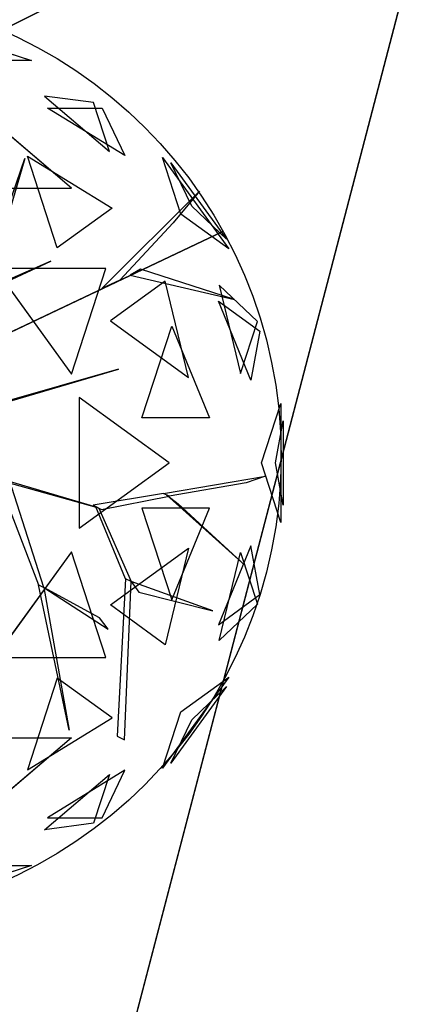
# Model space of a CAD drawing. Extents: x 22936 to 50368, y -4877 to 31080.
# Tile 531 of 601: x 49376 to 49530, y 5947 to 6344. Entities that reach past the tile are written whole.
import ezdxf

# ---------------------------------------------------------------- set-up
doc = ezdxf.new("R2010")
doc.units = 0
doc.layers.get('0').update_dxf_attribs({"linetype": 'CONTINUOUS'})
for name, color, linetype in [('00_TRACE_ARBRE', 3, 'CONTINUOUS'), ('00_TRACE_RDC', 241, 'CONTINUOUS'), ('08_AMENAGEMENTS_EXTERIEURS', 253, 'CONTINUOUS'), ('09_VEGETATION', 134, 'CONTINUOUS')]:
    doc.layers.add(name, color=color, linetype=linetype)

# ---------------------------------------------------------------- blocks, each defined once
blk = doc.blocks.new('TREE_GEOMETRIC_ROUND')
at = {"color": 7}
for p, q in [((416.4, 1714.8, 3736.8), (872.7, 1566.6, 3736.8)), ((872.7, 1566.6, 3736.8), (620.5, 1566.6, 3316.1)), ((925.3, 1423.3, 4599.3), (1187.4, 1200.2, 4661.7)), ((1123.5, 1396.8, 4337.8), (925.3, 1423.3, 4599.3)), ((1187.4, 1200.2, 4661.7), (1123.5, 1396.8, 4337.8)), ((1249.6, 1183.3, 3265.8), (938.1, 1374.8, 3199.5)), ((938.1, 1374.8, 3199.5), (1157.7, 1374.8, 3565.9)), ((1157.7, 1374.8, 3565.9), (1249.6, 1183.3, 3265.8)), ((1034.1, 1052.3, 5031.1), (729.4, 1311.8, 4958.5)), ((659.8, 629.4, 4074.4), (845.8, 1171, 4367.3)), ((845.8, 1171, 4367.3), (695.2, 658.9, 4126.7)), ((977.1, 811.1, 2577.8), (856.9, 1181.1, 2829.7)), ((856.9, 1181.1, 2829.7), (1197.9, 971.5, 2902.3)), ((1475, 947.5, 4561.2), (1401.1, 1175, 4186.4)), ((1401.1, 1175, 4186.4), (1668.5, 806.9, 4186.4)), ((1518.7, 979.3, 3459.9), (1435, 1154.1, 3733.7)), ((1435, 1154.1, 3733.7), (1659.1, 845.6, 3733.7)), ((645, 1052.3, 5283), (1034.1, 1052.3, 5031.1)), ((1157, 647.6, 3462.4), (1550.3, 1040.4, 3357.8)), ((1550.3, 1040.4, 3357.8), (1444.2, 912, 3431)), ((1197.9, 971.5, 2902.3), (977.1, 811.1, 2577.8)), ((1659.1, 845.6, 3733.7), (1518.7, 979.3, 3459.9)), ((1668.5, 806.9, 4186.4), (1475, 947.5, 4561.2)), ((504.8, 335.9, 3415.3), (1641.7, 875.3, 3593.2)), ((1641.7, 875.3, 3593.2), (504.8, 335.9, 3357.8)), ((1444.2, 912, 3431), (1228.9, 681.4, 3488.5)), ((640.5, 613.4, 4105.7), (950.7, 757.4, 4806.6)), ((950.7, 757.4, 4806.6), (659.8, 629.4, 4074.4)), ((725, 728.2, 5468.4), (1034.7, 302, 5468.4)), ((1173.2, 728.2, 5178.3), (725, 728.2, 5468.4)), ((1034.7, 302, 5468.4), (1173.2, 728.2, 5178.3)), ((1311.7, 725.2, 3561.8), (1270.6, 701, 3546.1)), ((1691.2, 602.7, 4205.1), (1311.7, 725.2, 3561.8)), ((1228.9, 681.4, 3488.5), (1157, 647.6, 3462.4)), ((1412.1, 676.5, 2902.3), (1191.4, 516.2, 2577.8)), ((1270.6, 701, 3546.1), (1691.2, 602.7, 4205.1)), ((1506.2, 287.5, 2829.7), (1412.1, 676.5, 2902.3)), ((1629.5, 660.3, 3265.8), (1715.4, 304.8, 3199.5)), ((1783.3, 513.7, 3565.9), (1629.5, 660.3, 3265.8)), ((1757.6, 277.7, 4599.3), (1626.4, 595.9, 4661.7)), ((1626.4, 595.9, 4661.7), (1793.7, 474.4, 4337.8)), ((1191.4, 516.2, 2577.8), (1506.2, 287.5, 2829.7)), ((1318.2, 125.8, 5283), (1438.5, 495.8, 5031.1)), ((1438.5, 495.8, 5031.1), (1591.1, 125.8, 4958.5)), ((1715.4, 304.8, 3199.5), (1783.3, 513.7, 3565.9)), ((1793.7, 474.4, 4337.8), (1757.6, 277.7, 4599.3)), ((1223.9, 322.2, 5052.5), (479.1, 108.8, 3886.1)), ((500, 108.8, 3797.1), (1223.9, 322.2, 5042)), ((1223.9, 322.2, 5042), (1223.9, 322.2, 5052.5)), ((1065.6, 207, 2392.4), (1065.6, -319.9, 2392.4)), ((1428.2, -56.5, 2682.5), (1065.6, 207, 2392.4)), ((1799.7, -56.5, 3316.1), (1877.6, 183.4, 3736.8)), ((1877.6, 183.4, 3736.8), (1877.6, -296.4, 3736.8)), ((1591.1, 125.8, 4958.5), (1318.2, 125.8, 5283)), ((1856.8, -56.5, 4415.9), (1888, 113.5, 4189.8)), ((1888, 113.5, 4189.8), (1888, -226.5, 4189.8)), ((1065.6, -319.9, 2392.4), (1428.2, -56.5, 2682.5)), ((1877.6, -296.4, 3736.8), (1799.7, -56.5, 3316.1)), ((1888, -226.5, 4189.8), (1856.8, -56.5, 4415.9)), ((676.7, -99.4, 2829.5), (1132.9, -232.9, 3326.4)), ((1405.5, -179.3, 3242.7), (1816.5, -109.3, 3284.6)), ((1816.5, -109.3, 3284.6), (1738.2, -136.4, 3300.2)), ((1144.2, -238.3, 3300.2), (718.1, -119.5, 2772)), ((740.6, -130.5, 2892.3), (900.6, -547.9, 4074.4)), ((923.2, -558.9, 4074.4), (793.3, -156.1, 2965.5)), ((1738.2, -136.4, 3300.2), (1428.1, -190.3, 3300.2)), ((1405.5, -179.3, 3242.7), (1121.6, -227.4, 3242.7)), ((1155.5, -243.8, 3315.9), (1428.1, -190.3, 3300.2)), ((1428.1, -190.3, 3300.2), (1405.5, -179.3, 3242.7)), ((1734.4, -469.5, 3023), (1416.8, -184.8, 3253.2)), ((1416.8, -184.8, 3253.2), (1464, -221.7, 3253.2)), ((1121.6, -227.4, 3242.7), (1155.5, -243.8, 3315.9)), ((1252.1, -523.5, 3608.8), (1132.9, -232.9, 3326.4)), ((1132.9, -232.9, 3326.4), (1144.2, -238.3, 3300.2)), ((1464, -221.7, 3253.2), (1734.4, -469.5, 3023)), ((1144.2, -238.3, 3300.2), (1274.7, -534.5, 3577.5)), ((1591.1, -238.8, 4958.5), (1318.2, -238.8, 5283)), ((1318.2, -238.8, 5283), (1438.5, -608.8, 5031.1)), ((1438.5, -608.8, 5031.1), (1591.1, -238.8, 4958.5)), ((1757.6, -390.7, 4599.3), (1626.4, -708.9, 4661.7)), ((1793.7, -587.3, 4337.8), (1757.6, -390.7, 4599.3)), ((1034.7, -415, 5468.4), (725, -841.2, 5468.4)), ((1173.2, -841.2, 5178.3), (1034.7, -415, 5468.4)), ((1191.4, -629.1, 2577.8), (1506.2, -400.4, 2829.7)), ((1506.2, -400.4, 2829.7), (1412.1, -789.5, 2902.3)), ((1629.5, -773.2, 3265.8), (1715.4, -417.8, 3199.5)), ((1715.4, -417.8, 3199.5), (1783.3, -626.7, 3565.9)), ((1024.9, -1134.2, 5230.3), (900.6, -547.9, 4074.4)), ((900.6, -547.9, 4074.4), (923.2, -558.9, 4074.4)), ((1252.1, -523.5, 3608.8), (1218, -1158.3, 4205.1)), ((1248.1, -1172.9, 4205.1), (1274.7, -534.5, 3577.5)), ((1274.7, -534.5, 3577.5), (1252.1, -523.5, 3608.8)), ((1274.7, -534.5, 3577.5), (1305.1, -577.2, 3650.7)), ((1603.5, -652.5, 3577.5), (1274.7, -534.5, 3577.5)), ((1147.2, -681.8, 4644.5), (923.2, -558.9, 4074.4)), ((923.2, -558.9, 4131.9), (1181.4, -726.4, 4822.3)), ((923.2, -558.9, 4074.4), (1024.9, -1134.2, 5230.3)), ((923.2, -558.9, 4074.4), (923.2, -558.9, 4131.9)), ((1305.1, -577.2, 3650.7), (1603.5, -652.5, 3577.5)), ((1626.4, -708.9, 4661.7), (1793.7, -587.3, 4337.8)), ((1412.1, -789.5, 2902.3), (1191.4, -629.1, 2577.8)), ((1783.3, -626.7, 3565.9), (1629.5, -773.2, 3265.8)), ((1181.4, -726.4, 4822.3), (1147.2, -681.8, 4644.5)), ((725, -841.2, 5468.4), (1173.2, -841.2, 5178.3)), ((977.1, -924.1, 2577.8), (856.9, -1294.1, 2829.7)), ((1197.9, -1084.4, 2902.3), (977.1, -924.1, 2577.8)), ((1668.5, -919.9, 4186.4), (1401.1, -1288, 4186.4)), ((1475, -1060.5, 4561.2), (1668.5, -919.9, 4186.4)), ((1659.1, -958.6, 3733.7), (1435, -1267, 3733.7)), ((1518.7, -1092.3, 3459.9), (1659.1, -958.6, 3733.7)), ((1401.1, -1288, 4186.4), (1475, -1060.5, 4561.2)), ((856.9, -1294.1, 2829.7), (1197.9, -1084.4, 2902.3)), ((1435, -1267, 3733.7), (1518.7, -1092.3, 3459.9)), ((645, -1165.3, 5283), (1034.1, -1165.3, 5031.1)), ((1034.1, -1165.3, 5031.1), (729.4, -1424.8, 4958.5)), ((1218, -1158.3, 4205.1), (1248.1, -1172.9, 4205.1)), ((1249.6, -1296.3, 3265.8), (938.1, -1487.8, 3199.5)), ((1157.7, -1487.8, 3565.9), (1249.6, -1296.3, 3265.8)), ((925.3, -1536.3, 4599.3), (1187.4, -1313.1, 4661.7)), ((1187.4, -1313.1, 4661.7), (1123.5, -1509.8, 4337.8)), ((938.1, -1487.8, 3199.5), (1157.7, -1487.8, 3565.9)), ((1123.5, -1509.8, 4337.8), (925.3, -1536.3, 4599.3)), ((872.7, -1679.6, 3736.8), (416.4, -1827.8, 3736.8)), ((620.5, -1679.6, 3316.1), (872.7, -1679.6, 3736.8))]:
    blk.add_line(p, q, dxfattribs=at)
mesh = blk.add_polyface(dxfattribs=at)
corners = [(872.7, 1566.6, 3736.8), (620.5, 1566.6, 3316.1), (416.4, 1714.8, 3736.8)]
mesh.append_faces([[corners[k] for k in face] for face in [(0, 1, 2)]], dxfattribs={"color": 7})
mesh = blk.add_polyface(dxfattribs=at)
corners = [(1187.4, 1200.2, 4661.7), (1123.5, 1396.8, 4337.8), (925.3, 1423.3, 4599.3)]
mesh.append_faces([[corners[k] for k in face] for face in [(0, 1, 2)]], dxfattribs={"color": 7})
mesh = blk.add_polyface(dxfattribs=at)
corners = [(1157.7, 1374.8, 3565.9), (1249.6, 1183.3, 3265.8), (938.1, 1374.8, 3199.5)]
mesh.append_faces([[corners[k] for k in face] for face in [(0, 1, 2)]], dxfattribs={"color": 7})
mesh = blk.add_polyface(dxfattribs=at)
corners = [(645, 1052.3, 5283), (1034.1, 1052.3, 5031.1), (729.4, 1311.8, 4958.5)]
mesh.append_faces([[corners[k] for k in face] for face in [(0, 1, 2)]], dxfattribs={"color": 7})
mesh = blk.add_polyface(dxfattribs=at)
corners = [(845.8, 1171, 4367.3), (695.2, 658.9, 4126.7), (659.8, 629.4, 4074.4)]
mesh.append_faces([[corners[k] for k in face] for face in [(0, 1, 2)]], dxfattribs={"color": 7})
mesh = blk.add_polyface(dxfattribs=at)
corners = [(1197.9, 971.5, 2902.3), (977.1, 811.1, 2577.8), (856.9, 1181.1, 2829.7)]
mesh.append_faces([[corners[k] for k in face] for face in [(0, 1, 2)]], dxfattribs={"color": 7})
mesh = blk.add_polyface(dxfattribs=at)
corners = [(1401.1, 1175, 4186.4), (1668.5, 806.9, 4186.4), (1475, 947.5, 4561.2)]
mesh.append_faces([[corners[k] for k in face] for face in [(0, 1, 2)]], dxfattribs={"color": 7})
mesh = blk.add_polyface(dxfattribs=at)
corners = [(1435, 1154.1, 3733.7), (1659.1, 845.6, 3733.7), (1518.7, 979.3, 3459.9)]
mesh.append_faces([[corners[k] for k in face] for face in [(0, 1, 2)]], dxfattribs={"color": 7})
mesh = blk.add_polyface(dxfattribs=at)
corners = [(1641.7, 875.3, 3593.2), (504.8, 335.9, 3357.8), (504.8, 335.9, 3415.3)]
mesh.append_faces([[corners[k] for k in face] for face in [(0, 1, 2)]], dxfattribs={"color": 7})
mesh = blk.add_polyface(dxfattribs=at)
corners = [(950.7, 757.4, 4806.6), (659.8, 629.4, 4074.4), (640.5, 613.4, 4105.7)]
mesh.append_faces([[corners[k] for k in face] for face in [(0, 1, 2)]], dxfattribs={"color": 7})
mesh = blk.add_polyface(dxfattribs=at)
corners = [(1173.2, 728.2, 5178.3), (725, 728.2, 5468.4), (1034.7, 302, 5468.4)]
mesh.append_faces([[corners[k] for k in face] for face in [(0, 1, 2)]], dxfattribs={"color": 7})
mesh = blk.add_polyface(dxfattribs=at)
corners = [(1691.2, 602.7, 4205.1), (1311.7, 725.2, 3561.8), (1270.6, 701, 3546.1)]
mesh.append_faces([[corners[k] for k in face] for face in [(0, 1, 2)]], dxfattribs={"color": 7})
mesh = blk.add_polyface(dxfattribs=at)
corners = [(1412.1, 676.5, 2902.3), (1191.4, 516.2, 2577.8), (1506.2, 287.5, 2829.7)]
mesh.append_faces([[corners[k] for k in face] for face in [(0, 1, 2)]], dxfattribs={"color": 7})
mesh = blk.add_polyface(dxfattribs=at)
corners = [(1629.5, 660.3, 3265.8), (1715.4, 304.8, 3199.5), (1783.3, 513.7, 3565.9)]
mesh.append_faces([[corners[k] for k in face] for face in [(0, 1, 2)]], dxfattribs={"color": 7})
mesh = blk.add_polyface(dxfattribs=at)
corners = [(1626.4, 595.9, 4661.7), (1793.7, 474.4, 4337.8), (1757.6, 277.7, 4599.3)]
mesh.append_faces([[corners[k] for k in face] for face in [(0, 1, 2)]], dxfattribs={"color": 7})
mesh = blk.add_polyface(dxfattribs=at)
corners = [(1438.5, 495.8, 5031.1), (1591.1, 125.8, 4958.5), (1318.2, 125.8, 5283)]
mesh.append_faces([[corners[k] for k in face] for face in [(0, 1, 2)]], dxfattribs={"color": 7})
mesh = blk.add_polyface(dxfattribs=at)
corners = [(1428.2, -56.5, 2682.5), (1065.6, 207, 2392.4), (1065.6, -319.9, 2392.4)]
mesh.append_faces([[corners[k] for k in face] for face in [(0, 1, 2)]], dxfattribs={"color": 7})
mesh = blk.add_polyface(dxfattribs=at)
corners = [(1877.6, 183.4, 3736.8), (1877.6, -296.4, 3736.8), (1799.7, -56.5, 3316.1)]
mesh.append_faces([[corners[k] for k in face] for face in [(0, 1, 2)]], dxfattribs={"color": 7})
mesh = blk.add_polyface(dxfattribs=at)
corners = [(1888, 113.5, 4189.8), (1888, -226.5, 4189.8), (1856.8, -56.5, 4415.9)]
mesh.append_faces([[corners[k] for k in face] for face in [(0, 1, 2)]], dxfattribs={"color": 7})
mesh = blk.add_polyface(dxfattribs=at)
corners = [(1464, -221.7, 3253.2), (1734.4, -469.5, 3023), (1416.8, -184.8, 3253.2)]
mesh.append_faces([[corners[k] for k in face] for face in [(0, 1, 2)]], dxfattribs={"color": 7})
mesh = blk.add_polyface(dxfattribs=at)
corners = [(1591.1, -238.8, 4958.5), (1318.2, -238.8, 5283), (1438.5, -608.8, 5031.1)]
mesh.append_faces([[corners[k] for k in face] for face in [(0, 1, 2)]], dxfattribs={"color": 7})
mesh = blk.add_polyface(dxfattribs=at)
corners = [(1757.6, -390.7, 4599.3), (1626.4, -708.9, 4661.7), (1793.7, -587.3, 4337.8)]
mesh.append_faces([[corners[k] for k in face] for face in [(0, 1, 2)]], dxfattribs={"color": 7})
mesh = blk.add_polyface(dxfattribs=at)
corners = [(1173.2, -841.2, 5178.3), (1034.7, -415, 5468.4), (725, -841.2, 5468.4)]
mesh.append_faces([[corners[k] for k in face] for face in [(0, 1, 2)]], dxfattribs={"color": 7})
mesh = blk.add_polyface(dxfattribs=at)
corners = [(1506.2, -400.4, 2829.7), (1412.1, -789.5, 2902.3), (1191.4, -629.1, 2577.8)]
mesh.append_faces([[corners[k] for k in face] for face in [(0, 1, 2)]], dxfattribs={"color": 7})
mesh = blk.add_polyface(dxfattribs=at)
corners = [(1715.4, -417.8, 3199.5), (1783.3, -626.7, 3565.9), (1629.5, -773.2, 3265.8)]
mesh.append_faces([[corners[k] for k in face] for face in [(0, 1, 2)]], dxfattribs={"color": 7})
mesh = blk.add_polyface(dxfattribs=at)
corners = [(1024.9, -1134.2, 5230.3), (900.6, -547.9, 4074.4), (923.2, -558.9, 4074.4)]
mesh.append_faces([[corners[k] for k in face] for face in [(0, 1, 2)]], dxfattribs={"color": 7})
mesh = blk.add_polyface(dxfattribs=at)
corners = [(1305.1, -577.2, 3650.7), (1603.5, -652.5, 3577.5), (1274.7, -534.5, 3577.5)]
mesh.append_faces([[corners[k] for k in face] for face in [(0, 1, 2)]], dxfattribs={"color": 7})
mesh = blk.add_polyface(dxfattribs=at)
corners = [(1197.9, -1084.4, 2902.3), (977.1, -924.1, 2577.8), (856.9, -1294.1, 2829.7)]
mesh.append_faces([[corners[k] for k in face] for face in [(0, 1, 2)]], dxfattribs={"color": 7})
mesh = blk.add_polyface(dxfattribs=at)
corners = [(1668.5, -919.9, 4186.4), (1401.1, -1288, 4186.4), (1475, -1060.5, 4561.2)]
mesh.append_faces([[corners[k] for k in face] for face in [(0, 1, 2)]], dxfattribs={"color": 7})
mesh = blk.add_polyface(dxfattribs=at)
corners = [(1659.1, -958.6, 3733.7), (1435, -1267, 3733.7), (1518.7, -1092.3, 3459.9)]
mesh.append_faces([[corners[k] for k in face] for face in [(0, 1, 2)]], dxfattribs={"color": 7})
mesh = blk.add_polyface(dxfattribs=at)
corners = [(645, -1165.3, 5283), (1034.1, -1165.3, 5031.1), (729.4, -1424.8, 4958.5)]
mesh.append_faces([[corners[k] for k in face] for face in [(0, 1, 2)]], dxfattribs={"color": 7})
mesh = blk.add_polyface(dxfattribs=at)
corners = [(1157.7, -1487.8, 3565.9), (1249.6, -1296.3, 3265.8), (938.1, -1487.8, 3199.5)]
mesh.append_faces([[corners[k] for k in face] for face in [(0, 1, 2)]], dxfattribs={"color": 7})
mesh = blk.add_polyface(dxfattribs=at)
corners = [(1187.4, -1313.1, 4661.7), (1123.5, -1509.8, 4337.8), (925.3, -1536.3, 4599.3)]
mesh.append_faces([[corners[k] for k in face] for face in [(0, 1, 2)]], dxfattribs={"color": 7})
mesh = blk.add_polyface(dxfattribs=at)
corners = [(872.7, -1679.6, 3736.8), (416.4, -1827.8, 3736.8), (620.5, -1679.6, 3316.1)]
mesh.append_faces([[corners[k] for k in face] for face in [(0, 1, 2)]], dxfattribs={"color": 7})
blk = doc.blocks.new('ARBRE_SIMPLE')
blk.add_circle((0, 0), 250)
blk = doc.blocks.new('GROUPER_1')
at = {"layer": '00_TRACE_ARBRE', "xscale": 0.75, "yscale": 0.75, "zscale": 0.75, "rotation": 10.53798942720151}
blk.add_blockref('ARBRE_SIMPLE', (7679.28, 6779.53), dxfattribs=at)
blk = doc.blocks.new('GROUPER_2')
at = {"layer": '00_TRACE_RDC'}
blk.add_blockref('GROUPER_1', (12098.99, 4265.72), dxfattribs=at)
blk = doc.blocks.new('GROUPER_17')
at = {"layer": '08_AMENAGEMENTS_EXTERIEURS'}
mesh = blk.add_polyface(dxfattribs=at)
corners = [(16.45, 1860.4), (0, 1328), (0, 1844.55), (1795, 1328), (33.02, 1876.27), (49.71, 1892.12), (66.55, 1907.89), (83.55, 1923.55), (100.74, 1939.04), (118.11, 1954.33), (135.7, 1969.37), (153.53, 1984.11), (171.6, 1998.5), (189.93, 2012.5), (208.55, 2026.07), (227.46, 2039.16), (246.69, 2051.72), (266.25, 2063.72), (286.11, 2075.18), (306.26, 2086.08), (326.69, 2096.46), (347.37, 2106.3), (368.28, 2115.64), (389.4, 2124.46), (410.72, 2132.79), (432.21, 2140.64), (453.87, 2148), (475.66, 2154.9), (497.57, 2161.34), (519.59, 2167.33), (541.68, 2172.89), (563.84, 2178.01), (586.04, 2182.71), (608.27, 2187), (630.51, 2190.89), (652.73, 2194.39), (674.92, 2197.5), (697.06, 2200.25), (719.14, 2202.62), (741.15, 2204.62), (763.1, 2206.23), (785, 2207.43), (806.84, 2208.22), (828.63, 2208.57), (850.38, 2208.48), (872.08, 2207.93), (893.75, 2206.9), (915.39, 2205.39), (936.99, 2203.38), (958.57, 2200.86), (980.13, 2197.81), (1001.67, 2194.22), (1023.19, 2190.07), (1044.71, 2185.36), (1066.22, 2180.06), (1087.73, 2174.17), (1109.23, 2167.67), (1130.75, 2160.55), (1152.27, 2152.79), (1173.81, 2144.38), (1195.36, 2135.31), (1216.93, 2125.59), (1238.5, 2115.38), (1260.06, 2104.88), (1281.58, 2094.27), (1303.04, 2083.75), (1324.43, 2073.52), (1345.72, 2063.77), (1366.89, 2054.69), (1387.93, 2046.48), (1408.82, 2039.32), (1429.54, 2033.42), (1450.06, 2028.98), (1470.36, 2026.17), (1490.44, 2025.2), (1510.26, 2026.26), (1529.82, 2029.54), (1549.07, 2035.18), (1567.96, 2043.07), (1586.43, 2053.03), (1604.39, 2064.91), (1621.79, 2078.53), (1638.55, 2093.74), (1654.6, 2110.37), (1669.89, 2128.24), (1684.32, 2147.2), (1697.85, 2167.08), (1710.39, 2187.71), (1721.89, 2208.92), (1732.26, 2230.56), (1741.45, 2252.45), (1749.38, 2274.43), (1756.03, 2296.38), (1761.5, 2318.27), (1765.9, 2340.13), (1769.36, 2361.94), (1771.99, 2383.72), (1773.91, 2405.46), (1775.24, 2427.19), (1776.09, 2448.89), (1776.59, 2470.58), (1776.85, 2492.26), (1777, 2513.93), (2395.68, 2513.93), (1845, 75), (1845, 0), (1332.44, 6187.9), (953.84, 4324.79), (744.56, 6114.92), (1503.53, 4690.87), (1872.82, 4324.79), (2843.74, 4811.2), (2680.87, 4187.05), (193.79, -1456.02), (188.09, -1836.1), (174.84, -1645.82), (233.16, -2021.44), (244.41, -1272.11), (308.78, -2196.56), (325.25, -1099.34), (412.78, -2356.46), (434, -942.64), (3662.14, -2801.42), (567.57, -806.46), (722.14, -694.7), (893.31, -610.54), (1076.21, -556.38), (1155.38, -537.12), (1232.99, -512.33), (1308.66, -482.14), (1382.02, -446.69), (1452.7, -406.15), (1520.35, -360.74), (1584.63, -310.68), (1645.22, -256.21), (1701.82, -197.6), (1754.16, -135.16), (1801.96, -69.18), (1795, 75)]
mesh.append_faces([[corners[k] for k in face] for face in [(0, 1, 2), (106, 107, 108), (113, 114, 115)]], dxfattribs={"vtx0": -1})
mesh.append_faces([[corners[k] for k in face] for face in [(1, 0, 3), (104, 103, 105), (107, 109, 110), (110, 111, 112), (114, 113, 116), (116, 117, 118), (118, 119, 120), (120, 121, 122), (122, 112, 111)]], dxfattribs={"vtx0": -1, "vtx1": -1})
mesh.append_faces([[corners[k] for k in face] for face in [(3, 103, 104), (122, 105, 103)]], dxfattribs={"vtx0": -1, "vtx1": -1, "vtx2": -1})
mesh.append_faces([[corners[k] for k in face] for face in [(3, 0, 4), (3, 4, 5), (3, 5, 6), (3, 6, 7), (3, 7, 8), (3, 8, 9), (3, 9, 10), (3, 10, 11), (3, 11, 12), (3, 12, 13), (3, 13, 14), (3, 14, 15), (3, 15, 16), (3, 16, 17), (3, 17, 18), (3, 18, 19), (3, 19, 20), (3, 20, 21), (3, 21, 22), (3, 22, 23), (3, 23, 24), (3, 24, 25), (3, 25, 26), (3, 26, 27), (3, 27, 28), (3, 28, 29), (3, 29, 30), (3, 30, 31), (3, 31, 32), (3, 32, 33), (3, 33, 34), (3, 34, 35), (3, 35, 36), (3, 36, 37), (3, 37, 38), (3, 38, 39), (3, 39, 40), (3, 40, 41), (3, 41, 42), (3, 42, 43), (3, 43, 44), (3, 44, 45), (3, 45, 46), (3, 46, 47), (3, 47, 48), (3, 48, 49), (3, 49, 50), (3, 50, 51), (3, 51, 52), (3, 52, 53), (3, 53, 54), (3, 54, 55), (3, 55, 56), (3, 56, 57), (3, 57, 58), (3, 58, 59), (3, 59, 60), (3, 60, 61), (3, 61, 62), (3, 62, 63), (3, 63, 64), (3, 64, 65), (3, 65, 66), (3, 66, 67), (3, 67, 68), (3, 68, 69), (3, 69, 70), (3, 70, 71), (3, 71, 72), (3, 72, 73), (3, 73, 74), (3, 74, 75), (3, 75, 76), (3, 76, 77), (3, 77, 78), (3, 78, 79), (3, 79, 80), (3, 80, 81), (3, 81, 82), (3, 82, 83), (3, 83, 84), (3, 84, 85), (3, 85, 86), (3, 86, 87), (3, 87, 88), (3, 88, 89), (3, 89, 90), (3, 90, 91), (3, 91, 92), (3, 92, 93), (3, 93, 94), (3, 94, 95), (3, 95, 96), (3, 96, 97), (3, 97, 98), (3, 98, 99), (3, 99, 100), (3, 100, 101), (3, 101, 102), (3, 102, 103), (107, 106, 109), (110, 109, 111), (116, 113, 117), (118, 117, 119), (120, 119, 121), (122, 121, 123), (122, 123, 124), (122, 124, 125), (122, 125, 126), (122, 126, 127), (122, 127, 128), (122, 128, 129), (122, 129, 130), (122, 130, 131), (122, 131, 132), (122, 132, 133), (122, 133, 134), (122, 134, 135), (122, 135, 136), (122, 136, 137), (122, 137, 105), (122, 103, 112)]], dxfattribs={"vtx0": -1, "vtx2": -1})
mesh.append_faces([[corners[k] for k in face] for face in [(104, 138, 3)]], dxfattribs={"vtx2": -1})
blk = doc.blocks.new('GROUPER_122')
at = {"layer": '08_AMENAGEMENTS_EXTERIEURS'}
mesh = blk.add_polyface(dxfattribs=at)
corners = [(4865.77, 2632.41), (4440.58, 2433.55), (4420.06, 2562.46), (4529.79, 1059.49), (4741, 1059.49), (5029.79, 1059.49), (4894.7, 2450.68), (5779.35, 2591.51), (6882.55, 501.38), (5029.79, 501.38), (5988.63, 801.38), (6907.61, 801.38), (7602.54, 0), (6819.83, 133.42), (7715.66, 663.64), (3404.37, 2268.59), (164, 668.17), (0, 1757.09), (2762.33, 1059.49)]
mesh.append_faces([[corners[k] for k in face] for face in [(0, 1, 2), (5, 8, 9), (8, 12, 13), (12, 11, 14), (15, 16, 17)]], dxfattribs={"vtx0": -1})
mesh.append_faces([[corners[k] for k in face] for face in [(3, 0, 4), (4, 0, 5), (10, 5, 7), (16, 15, 18), (18, 15, 3)]], dxfattribs={"vtx0": -1, "vtx1": -1})
mesh.append_faces([[corners[k] for k in face] for face in [(1, 0, 3), (8, 5, 10), (12, 8, 11)]], dxfattribs={"vtx0": -1, "vtx1": -1, "vtx2": -1})
mesh.append_faces([[corners[k] for k in face] for face in [(5, 0, 6), (5, 6, 7), (8, 10, 11), (3, 15, 1)]], dxfattribs={"vtx0": -1, "vtx2": -1})

msp = doc.modelspace()

# ---------------------------------------------------------------- block references
at = {"layer": '00_TRACE_RDC'}
msp.add_blockref('GROUPER_2', (29515.15, -4876.93), dxfattribs=at)
at = {"layer": '08_AMENAGEMENTS_EXTERIEURS', "color": 54}
msp.add_blockref('GROUPER_17', (46706.19, 1619.93), dxfattribs=at)
at = {"layer": '08_AMENAGEMENTS_EXTERIEURS', "color": 9}
msp.add_blockref('GROUPER_122', (41671.41, 5143.34), dxfattribs=at)
at = {"layer": '09_VEGETATION', "xscale": 0.1, "yscale": 0.1, "zscale": 0.1}
msp.add_blockref('TREE_GEOMETRIC_ROUND', (49293.02, 6171.21), dxfattribs=at)

doc.saveas('drawing.dxf')
